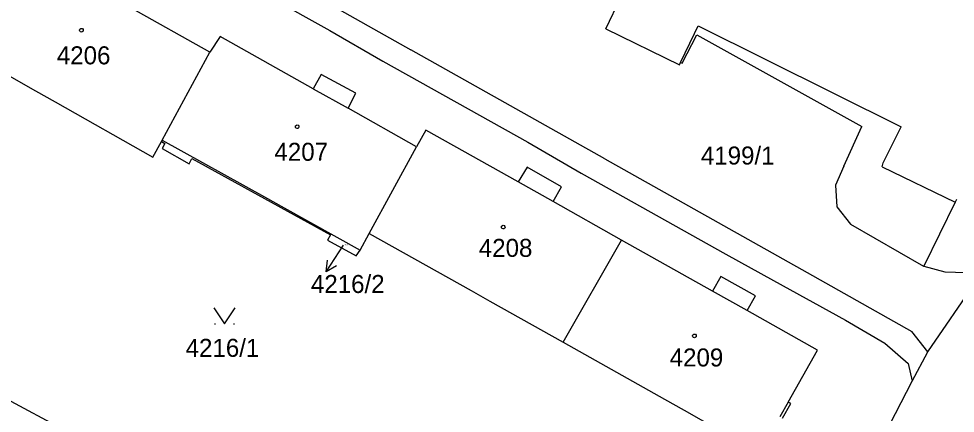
# Model space of a CAD drawing. Extents: x -528274 to -527531, y -1079304 to -1078580.
# Drawn here: x -527999.4 to -527911, y -1079085.4 to -1079048.1 of the extents above; entities that cross this region are included whole.
import ezdxf

# ---------------------------------------------------------------- set-up
doc = ezdxf.new("R2010")
doc.units = 0
doc.layers.add('katastrální mapa', color=7, linetype='Continuous')

msp = doc.modelspace()

# ---------------------------------------------------------------- linework, layer by layer
at = {"layer": 'katastrální mapa'}
for p, q in [((-527987.69, -1079036.79), (-527962.41, -1079051.03)), ((-527984.73, -1079041.03), (-527970.06, -1079049.2)), ((-527944.02, -1079049.07), (-527942.41, -1079045.73)), ((-527981.36, -1079051.27), (-527988.88, -1079047.04)), ((-527944.02, -1079049.07), (-527937.05, -1079052.45)), ((-527980.38, -1079049.79), (-527981.36, -1079051.27)), ((-527971.61, -1079054.72), (-527980.38, -1079049.79)), ((-527970.06, -1079049.2), (-527965.04, -1079052.11)), ((-527936.81, -1079052.31), (-527935.43, -1079049.61)), ((-527935.43, -1079049.61), (-527919.84, -1079058.29)), ((-528005.24, -1079050.7), (-527997.8, -1079054.91)), ((-527985.85, -1079059.56), (-527981.36, -1079051.27)), ((-527944.09, -1079061.34), (-527962.41, -1079051.03)), ((-527965.04, -1079052.11), (-527951.36, -1079059.75)), ((-527937.05, -1079052.45), (-527936.95, -1079052.24)), ((-527936.95, -1079052.24), (-527936.81, -1079052.31)), ((-527970.86, -1079053.37), (-527971.61, -1079054.72)), ((-527967.6, -1079055.13), (-527970.86, -1079053.37)), ((-527997.8, -1079054.91), (-527995.96, -1079055.95)), ((-527971.61, -1079054.72), (-527968.33, -1079056.56)), ((-527968.33, -1079056.56), (-527967.6, -1079055.13)), ((-527995.96, -1079055.95), (-527986.74, -1079061.17)), ((-527961.86, -1079060.2), (-527968.33, -1079056.56)), ((-527960.98, -1079058.63), (-527961.86, -1079060.2)), ((-527952.27, -1079063.52), (-527960.98, -1079058.63)), ((-527921.54, -1079062.03), (-527919.84, -1079058.29)), ((-527917.85, -1079061.72), (-527916.14, -1079058.31)), ((-527986.74, -1079061.17), (-527985.94, -1079059.71)), ((-527985.94, -1079059.71), (-527985.85, -1079059.56)), ((-527985.94, -1079059.71), (-527985.62, -1079059.89)), ((-527985.85, -1079059.56), (-527976.21, -1079064.93)), ((-527951.36, -1079059.75), (-527946.32, -1079062.68)), ((-527985.62, -1079059.89), (-527985.88, -1079060.37)), ((-527985.88, -1079060.37), (-527983.33, -1079061.8)), ((-527966.32, -1079068.38), (-527961.86, -1079060.2)), ((-527983.33, -1079061.8), (-527983.05, -1079061.3)), ((-527983.05, -1079061.3), (-527969.99, -1079068.52)), ((-527944.09, -1079061.34), (-527925.02, -1079072.06)), ((-527951.43, -1079062.13), (-527952.27, -1079063.52)), ((-527948.18, -1079063.97), (-527951.43, -1079062.13)), ((-527921.54, -1079062.03), (-527922.35, -1079063.83)), ((-527917.93, -1079062.08), (-527917.85, -1079061.72)), ((-527917.93, -1079062.08), (-527911.05, -1079065.43)), ((-527946.32, -1079062.68), (-527932.7, -1079070.33)), ((-527948.99, -1079065.37), (-527952.27, -1079063.52)), ((-527948.99, -1079065.37), (-527948.18, -1079063.97)), ((-527922.35, -1079063.83), (-527922.22, -1079065.88)), ((-527976.21, -1079064.93), (-527974.37, -1079065.96)), ((-527942.52, -1079069.01), (-527948.99, -1079065.37)), ((-527922.22, -1079065.88), (-527920.92, -1079067.5)), ((-527911.05, -1079065.43), (-527914.01, -1079071.47)), ((-527910.92, -1079065.17), (-527911.05, -1079065.43)), ((-527974.37, -1079065.96), (-527967.2, -1079069.95)), ((-527920.92, -1079067.5), (-527914.04, -1079071.46)), ((-527969.99, -1079068.52), (-527970.27, -1079069.01)), ((-527967.2, -1079069.95), (-527966.32, -1079068.38)), ((-527966.32, -1079068.38), (-527956.72, -1079073.77)), ((-527970.27, -1079069.01), (-527967.55, -1079070.48)), ((-527948.03, -1079078.66), (-527942.52, -1079069.01)), ((-527933.95, -1079073.83), (-527942.52, -1079069.01)), ((-527970.391, -1079072.012), (-527968.75, -1079069.5)), ((-527967.55, -1079070.48), (-527967.2, -1079069.95)), ((-527932.7, -1079070.33), (-527928.2, -1079072.81)), ((-527925.02, -1079072.06), (-527915.15, -1079077.65)), ((-527914.04, -1079071.46), (-527914.01, -1079071.47)), ((-527914.01, -1079071.47), (-527912.03, -1079071.99)), ((-527913.64, -1079079.56), (-527908.27, -1079071.71)), ((-527912.03, -1079071.99), (-527910.01, -1079072.07)), ((-527933.15, -1079072.44), (-527933.95, -1079073.83)), ((-527929.88, -1079074.28), (-527933.15, -1079072.44)), ((-527928.2, -1079072.81), (-527921.4, -1079076.58)), ((-527956.72, -1079073.77), (-527954.96, -1079074.77)), ((-527930.68, -1079075.66), (-527933.95, -1079073.83)), ((-527954.96, -1079074.77), (-527948.03, -1079078.66)), ((-527930.68, -1079075.66), (-527929.88, -1079074.28)), ((-527924.03, -1079079.4), (-527930.68, -1079075.66)), ((-527982.03, -1079093.91), (-528014.99, -1079076.3)), ((-527980.93, -1079076.9), (-527980.83, -1079076.9)), ((-527979.13, -1079076.9), (-527979.03, -1079076.9)), ((-527921.4, -1079076.58), (-527917.67, -1079078.73)), ((-527913.64, -1079079.56), (-527915.15, -1079077.65)), ((-527948.03, -1079078.66), (-527938.46, -1079084.03)), ((-527917.67, -1079078.73), (-527915.48, -1079080.65)), ((-527926.81, -1079084.3), (-527924.03, -1079079.4)), ((-527915.12, -1079082.34), (-527913.64, -1079079.56)), ((-527915.48, -1079080.65), (-527915.12, -1079082.34)), ((-527921.73, -1079095.17), (-527915.12, -1079082.34)), ((-527938.46, -1079084.03), (-527936.63, -1079085.07)), ((-527926.81, -1079084.3), (-527927.6, -1079085.69)), ((-527927.35, -1079085.83), (-527926.56, -1079084.44)), ((-527926.56, -1079084.44), (-527926.81, -1079084.3)), ((-527936.63, -1079085.07), (-527929.52, -1079089.06))]:
    msp.add_line(p, q, dxfattribs=at)
for points in [[(-527993.48, -1079049.02), (-527993.38, -1079049.04), (-527993.33, -1079049.13), (-527993.31, -1079049.19), (-527993.33, -1079049.28), (-527993.41, -1079049.35), (-527993.48, -1079049.36), (-527993.57, -1079049.33), (-527993.63, -1079049.27), (-527993.65, -1079049.19), (-527993.63, -1079049.1), (-527993.55, -1079049.03)], [(-527973.12, -1079058.13), (-527973.02, -1079058.15), (-527972.97, -1079058.24), (-527972.95, -1079058.3), (-527972.97, -1079058.39), (-527973.05, -1079058.46), (-527973.12, -1079058.47), (-527973.21, -1079058.44), (-527973.27, -1079058.38), (-527973.29, -1079058.3), (-527973.27, -1079058.21), (-527973.19, -1079058.14)], [(-527953.69, -1079067.61), (-527953.59, -1079067.63), (-527953.54, -1079067.72), (-527953.52, -1079067.78), (-527953.54, -1079067.87), (-527953.62, -1079067.94), (-527953.69, -1079067.95), (-527953.78, -1079067.92), (-527953.84, -1079067.86), (-527953.86, -1079067.78), (-527953.84, -1079067.69), (-527953.76, -1079067.62)], [(-527935.65, -1079077.88), (-527935.55, -1079077.9), (-527935.5, -1079077.99), (-527935.48, -1079078.05), (-527935.5, -1079078.14), (-527935.58, -1079078.21), (-527935.65, -1079078.22), (-527935.74, -1079078.19), (-527935.8, -1079078.13), (-527935.82, -1079078.05), (-527935.8, -1079077.96), (-527935.72, -1079077.89)]]:
    msp.add_lwpolyline(points, close=True, dxfattribs=at)
for points in [[(-527936.95, -1079052.24), (-527935.64, -1079049.5), (-527935.29, -1079048.77), (-527916.14, -1079058.31)], [(-527969.425, -1079071.448), (-527970.391, -1079072.012), (-527970.262, -1079070.901)], [(-527980.98, -1079075.4), (-527979.98, -1079076.9), (-527978.98, -1079075.4)]]:
    msp.add_lwpolyline(points, dxfattribs=at)

# ---------------------------------------------------------------- texts
for s, height, p in [('4206', 1.7, (-527995.803, -1079052.41)), ('4207', 1.7, (-527975.273, -1079061.52)), ('4199/1', 1.7, (-527935.043, -1079061.87)), ('4216/2', 0.1, (-527968.736, -1079069.5)), ('4208', 1.7, (-527955.993, -1079070.59)), ('4216/2', 1.7, (-527971.831, -1079074)), ('4216/1', 1.7, (-527983.65, -1079080.03)), ('4209', 1.7, (-527937.983, -1079080.94))]:
    msp.add_text(s, height=height, dxfattribs=at).set_placement(p)

doc.saveas('drawing.dxf')
